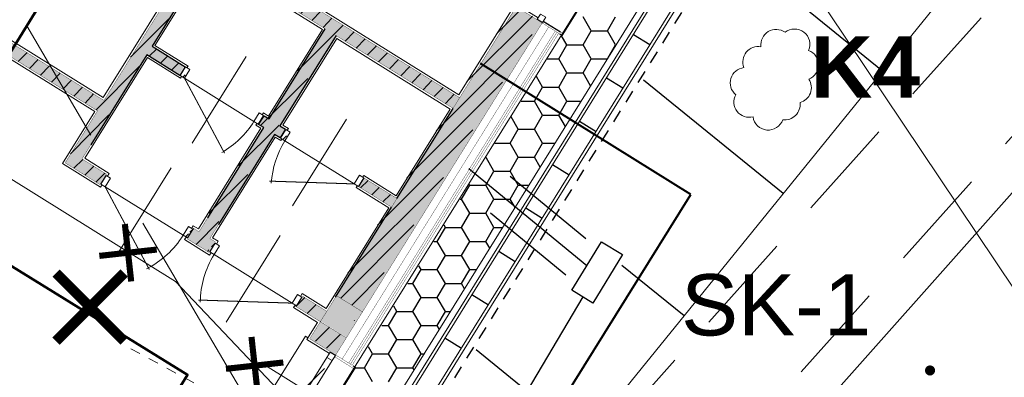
# Model space of a CAD drawing. Extents: x 4615668 to 9294084, y 5325188 to 10688993.
# Tile 628 of 656: x 4651598.04 to 4651607.68, y 5338721.32 to 5338724.82. Entities that reach past the tile are written whole.
import ezdxf

# ---------------------------------------------------------------- set-up
doc = ezdxf.new("R2010")
doc.units = 0
doc.header["$MEASUREMENT"] = 0
for name, pattern in [('DASHED', [19.049999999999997, 12.7, -6.35]), ('KTCR', [1.5, 1, -0.5]), ('l217_500', [2, 1.5, -0.5]), ('l423_500', [2, 1.5, -0.5]), ('l812_500', [3, 2, -1]), ('UZYTEK', [1.5, 1, -0.5])]:
    doc.linetypes.add(name, pattern=pattern)
for name, color, linetype, lineweight in [('!0014_GM_DR_ODWOD', 152, 'Continuous', 35), ('!0017A_GR_DR_WYMPROJ', 1, 'Continuous', 30), ('budynek', 7, 'Continuous', 53), ('chodnik', 7, 'l423_500', 13), ('eNN', 7, 'Continuous', 13), ('gr_klasy', 7, 'l217_500', 13), ('pkt_wys', 7, 'Continuous', 13), ('PROJEKTOWANA_WODA', 150, 'Continuous', 40), ('w', 7, 'Continuous', 13), ('warst_ciagla', 7, 'Continuous', 0), ('warst_przeryw', 7, 'l812_500', 0), ('Wymiar', 7, 'Continuous', 9), ('zielen', 7, 'Continuous', 13)]:
    doc.layers.add(name, color=color, linetype=linetype, lineweight=lineweight)
for name, color, linetype in [('1', 7, 'Continuous'), ('proj_tt_ww', 5, 'Continuous'), ('sciany', 1, 'Continuous'), ('STOLARKA', 4, 'Continuous')]:
    doc.layers.add(name, color=color, linetype=linetype)
doc.styles.get("Standard").update_dxf_attribs({"font": 'txt.shx'})
doc.styles.add('tomek14', font='ISOCP.shx', dxfattribs={"height": 14})
pattern_1 = [(45, (-16734.60844200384, 1868.813515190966), (-0.0883883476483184, 0.0883883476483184), [])]

# ---------------------------------------------------------------- blocks, each defined once
blk = doc.blocks.new('G$C30F5686F')
at = {"layer": '!0014_GM_DR_ODWOD', "linetype": 'DASHED', "lineweight": 25, "ltscale": 0.2}
for p, q in [((25.48265188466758, 11.89070263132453), (25.64405670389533, 11.79046050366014)), ((25.21885681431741, 11.46595310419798), (25.38026163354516, 11.36571097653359)), ((24.95506174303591, 11.04120357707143), (25.11646656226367, 10.94096144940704)), ((24.69126667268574, 10.61645404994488), (24.8526714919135, 10.51621192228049)), ((24.42747160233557, 10.19170452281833), (24.58887642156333, 10.09146239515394)), ((24.1636765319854, 9.766954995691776), (24.32508135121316, 9.666712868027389)), ((23.89988146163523, 9.342205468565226), (24.06128628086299, 9.241963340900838)), ((23.63608639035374, 8.917455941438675), (23.79749120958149, 8.817213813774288))]:
    blk.add_line(p, q, dxfattribs=at)
at = {"layer": '1', "linetype": 'Continuous', "lineweight": 15}
for p, q in [((29.96716808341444, 19.11144459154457), (18.2481747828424, 0.2421122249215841)), ((30.24456951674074, 19.19797436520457), (18.40957960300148, 0.1418700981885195)), ((30.27004292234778, 19.18212803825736), (18.43506457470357, 0.1260423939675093)), ((29.84326473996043, 19.08252863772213), (18.18379987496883, 0.3090459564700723)), ((29.92586696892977, 19.10180594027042), (18.23473895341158, 0.2773408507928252)), ((33.84562891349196, 18.83198724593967), (18.59597427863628, 0.02698324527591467))]:
    blk.add_line(p, q, dxfattribs=at)
at = {"layer": '1', "linetype": 'Continuous', "lineweight": 18}
blk.add_line((29.15477066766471, 18.92181446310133), (19.8894032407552, 4.029534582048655), dxfattribs=at)
at = {"layer": '1', "color": 254, "linetype": 'Continuous', "lineweight": 30, "ltscale": 0.01, "transparency": 33554528}
for p, q in [((25.06893158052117, 11.92519873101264), (24.98955658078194, 12.06268026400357)), ((25.22768157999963, 11.92519921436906), (25.30705657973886, 12.06268074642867)), ((24.83080658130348, 11.78771719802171), (24.77942258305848, 11.87671689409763)), ((24.98955658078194, 11.7877176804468), (25.06893158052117, 11.92519921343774)), ((25.068931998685, 11.92519897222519), (25.22768199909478, 11.92519897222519)), ((25.30705657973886, 11.78771719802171), (25.22768157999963, 11.92519873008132)), ((24.75143158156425, 11.65023614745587), (24.83080658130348, 11.7877176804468)), ((24.83080699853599, 11.78771744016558), (24.98955699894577, 11.78771744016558)), ((25.06893158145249, 11.65023566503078), (24.98955658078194, 11.78771719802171)), ((25.23189082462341, 11.65752677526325), (25.30705657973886, 11.78771768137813)), ((25.30705699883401, 11.78771744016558), (25.31274707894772, 11.78771744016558)), ((24.63876373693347, 11.65023590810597), (24.75143199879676, 11.65023590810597)), ((24.8308065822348, 11.51275413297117), (24.75143158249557, 11.6502356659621)), ((24.98955657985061, 11.51275461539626), (25.06893158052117, 11.65023614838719)), ((25.068931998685, 11.65023590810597), (25.22736275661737, 11.65023590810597)), ((24.75143158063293, 11.37527308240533), (24.83080658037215, 11.51275461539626)), ((24.83080699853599, 11.51275437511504), (24.98955699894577, 11.51275437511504)), ((25.06298776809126, 11.385567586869), (24.98955658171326, 11.51275413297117)), ((24.59268158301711, 11.37527260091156), (24.53261195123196, 11.47931625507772)), ((24.51330658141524, 11.2377915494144), (24.59268158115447, 11.37527308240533)), ((24.5926819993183, 11.37527284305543), (24.75143199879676, 11.37527284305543)), ((24.8308065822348, 11.23779106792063), (24.75143158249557, 11.37527260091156)), ((24.38260986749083, 11.23779131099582), (24.51330699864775, 11.23779131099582)), ((24.59268158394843, 11.10030953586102), (24.51330658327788, 11.23779106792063)), ((24.7514315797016, 11.10031001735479), (24.83080658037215, 11.2377915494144)), ((24.83080699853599, 11.23779131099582), (24.9712097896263, 11.23779131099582)), ((24.51330658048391, 10.96282848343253), (24.59268158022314, 11.10031001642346)), ((24.5926819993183, 11.10030977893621), (24.75143199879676, 11.10030977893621)), ((24.8161775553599, 10.98816622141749), (24.75143158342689, 11.10030953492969)), ((24.35455658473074, 10.96282800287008), (24.28580131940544, 11.08191561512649)), ((24.27518158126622, 10.8253469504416), (24.35455658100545, 10.96282848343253)), ((24.35455699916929, 10.9628282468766), (24.51330699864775, 10.9628282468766)), ((24.59268158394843, 10.82534646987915), (24.5133065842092, 10.96282800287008)), ((24.12645599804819, 10.82534671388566), (24.27518199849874, 10.82534671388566)), ((24.35455658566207, 10.68786493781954), (24.27518158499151, 10.82534647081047)), ((24.51330658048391, 10.68786541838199), (24.59268158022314, 10.82534695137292)), ((24.5926819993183, 10.82534671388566), (24.71505682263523, 10.82534671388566)), ((24.11643158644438, 10.55038340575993), (24.03899068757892, 10.68451497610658)), ((24.2751815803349, 10.55038388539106), (24.35455658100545, 10.68786541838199)), ((24.35455699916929, 10.68786518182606), (24.51330699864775, 10.68786518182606)), ((24.56936734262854, 10.59076485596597), (24.51330658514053, 10.68786493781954)), ((24.03705658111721, 10.41290235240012), (24.11643158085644, 10.55038388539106)), ((24.11643199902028, 10.55038364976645), (24.27518199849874, 10.55038364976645)), ((24.35455658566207, 10.412901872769), (24.27518158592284, 10.55038340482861)), ((23.79893158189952, 10.27542081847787), (23.87830658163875, 10.4129023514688)), ((23.87830658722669, 10.41290187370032), (23.87445026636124, 10.41958121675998)), ((23.87830699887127, 10.41290211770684), (24.03705699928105, 10.41290211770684)), ((24.11643158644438, 10.27542033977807), (24.03705658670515, 10.412901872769)), ((24.2751815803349, 10.27542081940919), (24.35455658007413, 10.41290235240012)), ((24.35455699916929, 10.41290211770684), (24.45890385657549, 10.41290211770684)), ((23.784917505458, 10.27542058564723), (23.79893199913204, 10.27542058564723)), ((23.87830658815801, 10.13793880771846), (23.79893158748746, 10.27542034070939)), ((24.03705658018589, 10.13793928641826), (24.11643158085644, 10.27542081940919)), ((24.11643199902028, 10.27542058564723), (24.27518199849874, 10.27542058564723)), ((24.32255712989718, 10.19336349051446), (24.27518158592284, 10.27542033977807)), ((23.7989315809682, 10.00045775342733), (23.87830658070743, 10.13793928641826)), ((23.87830699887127, 10.13793905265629), (24.03705699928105, 10.13793905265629)), ((24.1164315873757, 10.00045727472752), (24.03705658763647, 10.13793880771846)), ((23.56080658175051, 9.862976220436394), (23.64018158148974, 10.00045775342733)), ((23.64018158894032, 10.00045727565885), (23.62763963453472, 10.02218057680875)), ((23.64018199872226, 10.00045752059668), (23.79893199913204, 10.00045752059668)), ((23.87830658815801, 9.862975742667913), (23.79893158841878, 10.00045727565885)), ((24.03705658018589, 9.862976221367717), (24.11643157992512, 10.00045775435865)), ((24.11643199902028, 10.00045752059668), (24.20275088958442, 10.00045752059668)), ((23.52876363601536, 9.862975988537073), (23.56080699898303, 9.862975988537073)), ((23.64018158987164, 9.725494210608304), (23.56080658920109, 9.862975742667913)), ((23.7989315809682, 9.725494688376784), (23.87830658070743, 9.862976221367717)), ((23.87830699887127, 9.862975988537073), (24.03705699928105, 9.862975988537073)), ((24.07574691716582, 9.795962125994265), (24.03705658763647, 9.86297574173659)), ((23.56080658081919, 9.588013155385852), (23.64018158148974, 9.725494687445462)), ((23.64018199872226, 9.725494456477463), (23.79893199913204, 9.725494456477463)), ((23.87830658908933, 9.588012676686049), (23.7989315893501, 9.725494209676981)), ((23.3226815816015, 9.450531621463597), (23.40205658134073, 9.58801315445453)), ((23.40205659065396, 9.588012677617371), (23.3808290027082, 9.624779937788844)), ((23.40205699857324, 9.588012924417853), (23.56080699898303, 9.588012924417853)), ((23.64018158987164, 9.450531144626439), (23.56080659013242, 9.588012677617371)), ((23.79893158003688, 9.45053162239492), (23.87830657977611, 9.588013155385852)), ((23.87830699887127, 9.588012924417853), (23.94659792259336, 9.588012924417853)), ((23.27260976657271, 9.450531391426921), (23.32268199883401, 9.450531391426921)), ((23.40205659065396, 9.313049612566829), (23.32268159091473, 9.450531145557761)), ((23.56080658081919, 9.313050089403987), (23.64018158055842, 9.45053162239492)), ((23.64018199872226, 9.450531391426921), (23.79893199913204, 9.450531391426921)), ((23.82893670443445, 9.39856076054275), (23.7989315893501, 9.450531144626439)), ((23.32268158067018, 9.175568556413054), (23.40205658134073, 9.313050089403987)), ((23.40205699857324, 9.313049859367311), (23.56080699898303, 9.313049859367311)), ((23.64018159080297, 9.175568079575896), (23.56080659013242, 9.313049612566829)), ((23.08455658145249, 9.038087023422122), (23.16393158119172, 9.175568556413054)), ((23.16393159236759, 9.175568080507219), (23.13401837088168, 9.227379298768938)), ((23.16393199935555, 9.175568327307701), (23.32268199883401, 9.175568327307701)), ((23.40205659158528, 9.038086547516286), (23.32268159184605, 9.175568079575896)), ((23.56080657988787, 9.038087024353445), (23.6401815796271, 9.175568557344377)), ((23.64018199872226, 9.175568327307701), (23.69044495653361, 9.175568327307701)), ((23.01645589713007, 9.038086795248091), (23.084556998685, 9.038086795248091)), ((23.16393159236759, 8.900605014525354), (23.08455659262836, 9.038086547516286)), ((23.32268158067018, 8.900605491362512), (23.40205658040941, 9.038087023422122)), ((23.40205699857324, 9.038086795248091), (23.56080699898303, 9.038086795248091)), ((23.58212649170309, 9.001159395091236), (23.56080659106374, 9.038086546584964)), ((23.08455658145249, 8.763123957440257), (23.16393158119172, 8.90060549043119)), ((23.16393199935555, 8.900605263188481), (23.32268199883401, 8.900605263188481)), ((23.40205659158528, 8.763123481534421), (23.32268159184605, 8.900605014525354)), ((22.9258065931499, 8.763123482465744), (22.88720773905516, 8.829978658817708)), ((22.84643158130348, 8.625642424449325), (22.92580658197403, 8.763123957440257)), ((22.92580699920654, 8.763123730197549), (23.084556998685, 8.763123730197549)), ((23.16393159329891, 8.625641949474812), (23.08455659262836, 8.763123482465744)), ((23.32268157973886, 8.625642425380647), (23.40205658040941, 8.76312395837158)), ((23.40205699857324, 8.763123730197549), (23.43429198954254, 8.763123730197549)), ((22.76030202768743, 8.625642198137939), (22.84643199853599, 8.625642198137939)), ((22.92580659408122, 8.488160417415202), (22.84643159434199, 8.625641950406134)), ((23.08455658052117, 8.488160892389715), (23.1639315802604, 8.625642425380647)), ((23.16393199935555, 8.625642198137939), (23.32268199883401, 8.625642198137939)), ((23.33531627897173, 8.603758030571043), (23.32268159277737, 8.625641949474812))]:
    blk.add_line(p, q, dxfattribs=at)
at = {"layer": '1', "linetype": 'DASHED', "lineweight": 25}
for p, q in [((27.92321429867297, 11.52880345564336), (27.16218415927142, 12.1459501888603)), ((26.9517839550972, 10.33089098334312), (25.58099289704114, 11.44251479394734)), ((25.98035361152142, 9.13297851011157), (25.37059269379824, 9.627455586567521)), ((25.00892326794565, 7.935066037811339), (23.94067065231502, 8.801350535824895))]:
    blk.add_line(p, q, dxfattribs=at)
blk = doc.blocks.new('G$CA76AC6B6')
at = {"layer": 'PROJEKTOWANA_WODA'}
for p, q in [((21.50056451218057, 11.64751550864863), (19.4415554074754, 12.928560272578)), ((16.40325174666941, 3.454660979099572), (21.50056451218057, 11.64751550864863))]:
    blk.add_line(p, q, dxfattribs=at)
at = {"layer": 'sciany', "color": 11, "lineweight": 0, "ltscale": 40, "const_width": 0.06000000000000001}
for points in [[(15.95607949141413, 11.35676717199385), (16.01811277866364, 10.79436333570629)], [(15.7058942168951, 11.04454861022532), (16.26829805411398, 11.10658189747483)], [(17.19677214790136, 10.25060745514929), (17.25880543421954, 9.688203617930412)], [(16.94658687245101, 9.938388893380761), (17.50899070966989, 10.00042218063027)]]:
    blk.add_lwpolyline(points, dxfattribs=at)
at = {"layer": 'Wymiar', "color": 242, "linetype": 'DASHED', "lineweight": 30, "ltscale": 0.01}
blk.add_lwpolyline([(25.00787549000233, 19.21034434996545), (16.43404611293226, 5.429722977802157)], dxfattribs=at)
blk = doc.blocks.new('G$CE3CC9D66')
at = {"layer": 'Wymiar', "lineweight": 0, "ltscale": 40}
blk.add_blockref('G$CA76AC6B6', (0, 0), dxfattribs=at)
blk = doc.blocks.new('G$CF45FC2ED')
at = {"layer": 'STOLARKA', "color": 252, "linetype": 'Continuous', "lineweight": 0}
for p, q in [((45, 100.0000000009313), (45, 0)), ((85, 49.99999999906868), (5, 49.99999999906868))]:
    blk.add_line(p, q, dxfattribs=at)
at = {"layer": 'STOLARKA', "color": 252, "linetype": 'Continuous', "lineweight": 0, "const_width": 0.9999999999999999}
blk.add_lwpolyline([(5, 50), (77.05658363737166, 91.6018879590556)], dxfattribs=at)
at = {"layer": 'STOLARKA', "color": 252, "linetype": 'Continuous', "lineweight": 0}
for points in [[(5, 40), (5, 50), (0, 50), (0, 40)], [(85, 40), (85, 50), (90, 50), (90, 40)]]:
    blk.add_lwpolyline(points, close=True, dxfattribs=at)
blk.add_arc((-5, 49.99999999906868), 90, 0, 28.08978682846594, dxfattribs=at)
blk = doc.blocks.new('G$C8361AC1F')
at = {"layer": 'STOLARKA', "color": 252, "linetype": 'Continuous', "lineweight": 0}
for p, q in [((50, 100.0000000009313), (50, 0)), ((5, 50), (95, 49.99999999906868))]:
    blk.add_line(p, q, dxfattribs=at)
at = {"layer": 'STOLARKA', "color": 252, "linetype": 'Continuous', "lineweight": 0, "const_width": 0.9999999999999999}
blk.add_lwpolyline([(95, 50), (15.32566285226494, 95.99999999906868)], dxfattribs=at)
at = {"layer": 'STOLARKA', "color": 252, "linetype": 'Continuous', "lineweight": 0}
for points in [[(5, 40), (5, 50), (0, 50), (0, 40)], [(95, 40), (95, 50), (100, 50), (100, 40)]]:
    blk.add_lwpolyline(points, close=True, dxfattribs=at)
blk.add_arc((95, 49.99999999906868), 90, 148.7266556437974, 180, dxfattribs=at)
blk = doc.blocks.new('G$CB8F5CD2F')
at = {"layer": 'sciany', "ltscale": 40}
h = blk.add_hatch(color=0, dxfattribs=at)
h.dxf.hatch_style = 1
h.paths.add_polyline_path([(1481.682154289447, 584.0912878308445), (1481.682154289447, 564.3412878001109), (1451.682154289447, 564.249999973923), (1451.682154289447, 584.0000000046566)])
h.paths.add_polyline_path([(1451.682154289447, 614.0000000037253), (1451.682154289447, 716.1306915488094), (1414.079520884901, 716.1306915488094), (1414.079520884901, 726.1306915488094), (1451.682154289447, 726.1306915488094), (1451.682154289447, 830.1306915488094), (1316.682154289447, 830.1306915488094), (1316.682154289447, 726.2637978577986), (1323.079520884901, 726.130691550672), (1323.079520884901, 716.130691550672), (1316.807222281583, 716.130691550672), (1316.682154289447, 596.0000000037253), (1323.079520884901, 596.0000000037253), (1323.079520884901, 584.0000000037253), (1298.284787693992, 584.0220370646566), (1298.284787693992, 596.0000000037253), (1304.182154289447, 596.0000000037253), (1304.182154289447, 716.1306915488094), (1298.284787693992, 716.3450071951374), (1298.284787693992, 726.130691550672), (1304.182154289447, 726.130691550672), (1304.182154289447, 830.1306915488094), (1169.182154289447, 830.1306915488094), (1169.182154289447, 726.1306915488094), (1206.284787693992, 726.1306915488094), (1206.284787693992, 716.1306915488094), (1169.182154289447, 716.1306915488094), (1169.182154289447, 596.0000000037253), (1197.284787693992, 596.0000000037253), (1197.284787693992, 584.0000000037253), (1157.182154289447, 584.0000000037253), (1157.192699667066, 644.1244061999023), (900.6874269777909, 644.1244061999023), (900.6768816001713, 614.0000000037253), (881.6821542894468, 614.0000000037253), (881.6821542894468, 666.0000000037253), (900.6821542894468, 666.0000000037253), (900.6821542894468, 655.6287013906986), (1157.182154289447, 655.8207276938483), (1157.182154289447, 830.3914445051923), (900.6821542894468, 830.3914445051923), (900.6821542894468, 757.0000000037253), (881.6821542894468, 757.0000000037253), (881.6821542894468, 1072.951534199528), (900.6821542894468, 1073.000000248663), (900.6821542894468, 1063.000000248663), (958.1052840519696, 1063.000000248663), (958.1052840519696, 1051.000000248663), (900.6821542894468, 1051.000000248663), (900.6821542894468, 842.3914445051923), (1451.682154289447, 842.3914445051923), (1451.754798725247, 947.3524121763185), (1481.682154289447, 947.353846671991), (1481.682154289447, 614.2086764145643)])
h = blk.add_hatch(color=0, dxfattribs=at)
h.dxf.hatch_style = 1
h.paths.add_polyline_path([(1451.682154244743, 584.552912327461), (1481.682154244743, 584.552912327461), (1481.682154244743, 614.552912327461), (1451.682154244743, 614.552912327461)])
h = blk.add_hatch(color=0, dxfattribs=at)
h.dxf.hatch_style = 1
h.paths.add_polyline_path([(1424.079520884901, 596.0000000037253), (1424.079520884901, 584.0000000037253), (1451.682154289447, 584.0000000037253), (1451.682154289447, 596.0000000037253), (1424.079520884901, 596.0000000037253)], is_closed=False)
at = {"layer": 'sciany', "color": 0, "ltscale": 40}
for p, q in [((1481.682154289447, 949.353846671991), (1501.682154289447, 949.353846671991)), ((1169.182154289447, 830.1306915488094), (1169.182154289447, 726.1306915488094)), ((1304.182154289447, 726.130691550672), (1304.182154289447, 830.1306915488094)), ((1316.682154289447, 830.1306915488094), (1316.682154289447, 726.1306915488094)), ((1451.682154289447, 726.1306915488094), (1451.682154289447, 830.1306915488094)), ((1169.182154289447, 726.130691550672), (1207.284787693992, 726.1306915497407)), ((1207.284787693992, 726.1306915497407), (1207.284787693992, 716.130691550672)), ((1298.284787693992, 716.130691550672), (1298.284787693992, 726.130691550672)), ((1298.284787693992, 726.130691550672), (1304.182154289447, 726.130691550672)), ((1316.682154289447, 726.130691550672), (1323.079520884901, 726.1306915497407)), ((1323.079520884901, 726.1306915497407), (1323.079520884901, 716.130691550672)), ((1207.284787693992, 716.130691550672), (1169.182154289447, 716.130691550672)), ((1169.182154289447, 716.130691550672), (1169.182154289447, 612.130691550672)), ((1304.182154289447, 716.130691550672), (1298.284787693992, 716.130691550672)), ((1304.182154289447, 612.130691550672), (1304.182154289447, 716.130691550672)), ((1323.079520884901, 716.130691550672), (1316.682154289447, 716.130691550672)), ((1316.682154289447, 716.130691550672), (1316.682154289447, 612.130691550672)), ((1451.682154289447, 612.130691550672), (1451.682154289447, 716.130691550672)), ((1316.779042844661, 689.0636924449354), (1316.682154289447, 689.0636924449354)), ((1157.190058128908, 629.0636924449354), (1157.182154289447, 629.0636924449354)), ((1316.716576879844, 629.0636924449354), (1316.682154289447, 629.0636924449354))]:
    blk.add_line(p, q, dxfattribs=at)
at = {"layer": 'sciany', "color": 0, "lineweight": 0, "ltscale": 40}
blk.add_line((1525.682154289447, 519.2500002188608), (1425.682154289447, 519.2500002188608), dxfattribs=at)
at = {"layer": 'sciany', "color": 0, "ltscale": 40, "const_width": 0.3}
for points in [[(900.6821542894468, 655.6287013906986), (1157.182154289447, 656.0000000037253), (1157.182154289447, 830.3914445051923), (900.6821542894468, 830.3914445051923), (900.6821542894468, 757.0000000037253), (881.6821542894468, 757.0000000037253), (881.6821542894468, 1073.000000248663), (900.6821542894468, 1073.000000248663), (900.6821542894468, 1063.000000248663), (960.6821542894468, 1063.000000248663), (960.6821542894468, 1051.000000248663), (900.6821542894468, 1051.000000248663), (900.6821542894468, 756.9314009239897)], [(1481.682154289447, 947.353846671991), (1451.754799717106, 947.353846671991), (1451.682154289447, 842.3914445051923), (900.6821542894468, 842.3914445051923), (900.6821542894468, 1051.000000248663)], [(1451.682154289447, 947.353846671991), (1451.682154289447, 614.0000000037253), (1481.682154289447, 614.0000000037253), (1481.682154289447, 947.353846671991)], [(1481.682154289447, 562.2499999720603), (1503.682154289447, 562.2499999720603), (1503.682154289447, 949.3196321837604), (1481.682154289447, 949.3196321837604)], [(1481.756856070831, 564.2499999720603), (1498.682154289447, 564.2499999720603), (1498.682154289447, 947.3196321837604), (1481.682154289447, 947.31963267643)], [(1481.682154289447, 564.2499999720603), (1500.682154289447, 564.2499999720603), (1500.682154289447, 947.3196321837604), (1481.682154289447, 947.3196321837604)], [(1481.682154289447, 564.2499999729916), (1496.682141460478, 564.2499999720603), (1496.682141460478, 947.3196321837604), (1481.682154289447, 947.3196321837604)], [(1489.182147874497, 947.3196321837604), (1489.182147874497, 564.2499999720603)], [(900.6821542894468, 644.0000000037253), (1157.182154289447, 644.0000000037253), (1157.182154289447, 584.0000000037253), (1197.284787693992, 584.0000000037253), (1197.284787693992, 596.0000000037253), (1169.182154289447, 596.0000000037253), (1169.182154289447, 716.1306915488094), (1207.284787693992, 716.1306915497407), (1207.284787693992, 726.1306915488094), (1169.182154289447, 726.1306915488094), (1169.182154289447, 830.1306915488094), (1304.182154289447, 830.1306915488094), (1304.182154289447, 726.1306915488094), (1298.284787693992, 726.1306915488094), (1298.284787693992, 716.1306915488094), (1304.182154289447, 716.1306915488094), (1304.182154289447, 596.0000000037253), (1298.284787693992, 596.0000000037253), (1298.284787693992, 584.0000000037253), (1323.079520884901, 584.0000000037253), (1323.079520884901, 596.0000000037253), (1316.682154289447, 596.0000000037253), (1316.682154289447, 716.1306915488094), (1323.079520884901, 716.1306915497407), (1323.079520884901, 726.1306915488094), (1316.682154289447, 726.1306915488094), (1316.682154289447, 830.1306915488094), (1451.682154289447, 830.1306915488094)], [(1451.682154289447, 726.1306915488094), (1414.079520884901, 726.1306915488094), (1414.079520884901, 716.130691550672), (1451.682154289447, 716.130691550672)], [(1451.682154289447, 596.0000000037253), (1424.079520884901, 596.0000000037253), (1424.079520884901, 584.8293712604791)], [(1451.682154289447, 584.0000000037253), (1424.079520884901, 584.0000000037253), (1424.079520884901, 596.0000000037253), (1451.682154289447, 596.0000000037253)]]:
    blk.add_lwpolyline(points, dxfattribs=at)
at = {"layer": 'sciany', "color": 0, "lineweight": 0, "ltscale": 40}
for points in [[(962.1052840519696, 1052.22507028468), (962.1052840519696, 1049.000000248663), (902.6821542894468, 1049.000000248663), (902.6821542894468, 844.3914445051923), (1449.682154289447, 844.3914445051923), (1449.682154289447, 949.353846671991), (1475.682154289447, 949.353846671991)], [(1501.682154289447, 947.31900860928), (1504.682154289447, 947.31900860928), (1504.682154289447, 1037.31900860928), (1501.682154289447, 1037.31900860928)], [(896.1821542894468, 668.0000000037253), (902.1052840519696, 668.0000000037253), (902.1052840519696, 658.0000000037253), (1155.182154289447, 658.0000000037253), (1155.182154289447, 828.3914445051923), (902.6821542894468, 828.3914445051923), (902.6821542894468, 755.0000000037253), (896.1821542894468, 755.0000000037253)], [(1296.284787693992, 726.1306915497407), (1296.284787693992, 728.1306915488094), (1302.182154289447, 728.1306915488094), (1302.182154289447, 828.1306915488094), (1171.182154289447, 828.1306915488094), (1171.182154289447, 728.1306915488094), (1209.284787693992, 728.1306915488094), (1209.284787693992, 726.1306915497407)], [(1412.079520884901, 726.1306915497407), (1412.079520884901, 728.1306915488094), (1449.682154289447, 728.1306915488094), (1449.682154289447, 828.1306915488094), (1318.682154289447, 828.1306915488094), (1318.682154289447, 728.1306915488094), (1325.079520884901, 728.1306915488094), (1325.079520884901, 726.1306915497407)], [(1209.284787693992, 716.1306915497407), (1209.284787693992, 714.1306915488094), (1171.182154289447, 714.1306915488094), (1171.182154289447, 598.0000000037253), (1199.284787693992, 598.0000000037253), (1199.284787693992, 594.8293712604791)], [(1296.284787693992, 594.8293712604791), (1296.284787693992, 598.0000000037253), (1302.182154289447, 598.0000000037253), (1302.182154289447, 714.1306915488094), (1296.284787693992, 714.1306915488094), (1296.284787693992, 716.1306915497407)], [(1325.079520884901, 716.1306915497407), (1325.079520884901, 714.1306915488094), (1318.682154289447, 714.1306915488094), (1318.682154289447, 598.0000000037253), (1325.079520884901, 598.0000000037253), (1325.079520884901, 594.8293712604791)], [(1422.079520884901, 594.8293712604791), (1422.079520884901, 598.0000000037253), (1449.682154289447, 598.0000000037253), (1449.682154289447, 714.130691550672), (1412.079520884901, 714.130691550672), (1412.079520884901, 716.1306915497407)], [(1199.284787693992, 584.8293712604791), (1199.284787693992, 582.0000000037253), (1155.182154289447, 582.0000000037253), (1155.182154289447, 642.0000000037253), (902.1052840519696, 642.0000000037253), (902.1052840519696, 616.0000000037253), (913.6052840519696, 616.0000000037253), (913.6052840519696, 582.0000000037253), (902.1052840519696, 582.0000000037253), (902.1052840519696, 572.0000000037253), (893.0154876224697, 572.0000000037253)], [(1325.079520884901, 584.8293712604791), (1325.079520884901, 582.0000000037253), (1296.284787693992, 582.0000000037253), (1296.284787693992, 584.8293712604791)], [(1475.682154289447, 562.2499999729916), (1449.682154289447, 562.2499999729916), (1449.682154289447, 582.0000000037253), (1422.079520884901, 582.0000000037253), (1422.079520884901, 584.8293712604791)], [(1449.682154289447, 474.2500002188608), (1446.682154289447, 474.2500002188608), (1446.682154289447, 564.2500002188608), (1449.682154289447, 564.2500002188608)], [(1501.682154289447, 474.2500002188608), (1504.682154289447, 474.2500002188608), (1504.682154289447, 564.2500002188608), (1501.682154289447, 564.2500002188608)]]:
    blk.add_lwpolyline(points, dxfattribs=at)
for points in [[(1481.682154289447, 947.81900860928), (1481.682154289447, 953.81900860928), (1475.682154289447, 953.81900860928), (1475.682154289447, 947.81900860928)], [(1481.682154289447, 563.7500002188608), (1481.682154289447, 557.7500002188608), (1475.682154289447, 557.7500002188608), (1475.682154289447, 563.7500002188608)], [(1481.682154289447, 557.7500002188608), (1481.682154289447, 480.7500002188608), (1475.682154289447, 480.7500002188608), (1475.682154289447, 557.7500002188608)]]:
    blk.add_lwpolyline(points, close=True, dxfattribs=at)
at = {"layer": 'sciany', "color": 0, "ltscale": 40, "const_width": 0.3}
for points in [[(1451.682154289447, 584.0000000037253), (1481.682154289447, 584.0000000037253), (1481.682154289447, 614.0000000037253), (1451.682154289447, 614.0000000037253)], [(1451.682154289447, 564.2499999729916), (1481.682154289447, 564.2499999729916), (1481.682154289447, 584.0000000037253), (1451.682154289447, 584.0000000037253)]]:
    blk.add_lwpolyline(points, close=True, dxfattribs=at)
at = {"layer": 'sciany', "color": 0, "ltscale": 40, "xscale": -1}
for name, p, rotation in [('G$CF45FC2ED', (1207.784787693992, 766.1306915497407), 179.9999999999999), ('G$C8361AC1F', (1323.579520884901, 634.8293712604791), 180.0000000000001)]:
    blk.add_blockref(name, p, dxfattribs=dict(at, rotation=rotation))
at = {"layer": 'sciany', "color": 0, "ltscale": 40}
for name, p, rotation in [('G$CF45FC2ED', (1413.579520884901, 766.1306915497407), 180), ('G$C8361AC1F', (1297.784787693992, 634.8293712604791), 179.9999999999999)]:
    blk.add_blockref(name, p, dxfattribs=dict(at, rotation=rotation))
blk = doc.blocks.new('801_5')
at = {"layer": 'pkt_wys', "linetype": 'Continuous', "lineweight": 13}
h = blk.add_hatch(color=7, dxfattribs=at)
edge = h.paths.add_edge_path()
edge.add_arc((-4.656613e-10, -2.328306e-10), 0.05, 0, 360)
blk = doc.blocks.new('G$C3390F2A0')
at = {"layer": 'budynek', "color": 7, "linetype": 'Continuous', "lineweight": 53, "flags": 128}
for points in [[(107.2088223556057, 133.1780143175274), (112.0360984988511, 130.1964614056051), (115.4588223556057, 135.7380143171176), (110.6315462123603, 138.71956722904)], [(112.0688223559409, 124.2780143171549), (101.7832368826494, 130.6308759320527), (104.4188223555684, 134.8980143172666), (114.7044078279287, 128.5451527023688)]]:
    blk.add_lwpolyline(points, close=True, dxfattribs=at)
at = {"layer": 'chodnik', "color": 7, "linetype": 'KTCR', "lineweight": 13, "flags": 128}
for points in [[(117.8116823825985, 126.8254698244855), (132.0124656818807, 142.7007838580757), (142.4553608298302, 149.3912033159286)], [(118.7172431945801, 126.3375091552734), (132.6673492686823, 141.9315352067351), (143.3419606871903, 148.7735641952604)]]:
    blk.add_lwpolyline(points, dxfattribs=at)
at = {"layer": 'eNN', "color": 1, "linetype": 'Continuous', "lineweight": 13, "flags": 128}
blk.add_lwpolyline([(112.249183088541, 123.7730816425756), (115.353915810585, 123.136645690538), (120.9000960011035, 128.2090164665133), (124.3546391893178, 132.0929851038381), (127.9437667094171, 137.2101090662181), (133.2177323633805, 141.5981668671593), (134.4009933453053, 141.3715251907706), (135.6878053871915, 142.4070032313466)], dxfattribs=at)
at = {"layer": 'gr_klasy', "color": 96, "linetype": 'UZYTEK', "lineweight": 13, "ltscale": 0.1}
blk.add_line((114.1474127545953, 128.8002642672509), (125.1182090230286, 122.8868556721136), dxfattribs=at)
at = {"layer": 'w', "color": 160, "linetype": 'Continuous', "lineweight": 13, "flags": 128}
blk.add_lwpolyline([(125.6542484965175, 104.5398218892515), (115.717721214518, 111.9830560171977), (117.0745047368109, 120.8826195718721), (116.2406627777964, 127.7126667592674), (114.5846570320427, 129.4587666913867), (112.4150489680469, 130.8100002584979)], dxfattribs=at)
at = {"layer": 'warst_ciagla', "color": 21, "linetype": 'Continuous', "lineweight": 0, "flags": 128}
blk.add_lwpolyline([(124.4462416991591, 126.9368357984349), (120.4355936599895, 132.9161888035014), (119.0713166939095, 134.9839213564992), (117.9156629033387, 136.7823461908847), (116.3964983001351, 139.1941374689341), (115.6320998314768, 140.3969764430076), (114.4799632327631, 142.2051329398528), (112.9447416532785, 144.6167924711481), (112.169742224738, 145.817719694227), (110.9882568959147, 147.6064340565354), (110.3858015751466, 148.4929586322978), (109.1106704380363, 150.3484959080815)], dxfattribs=at)
at = {"layer": 'warst_przeryw', "color": 21, "linetype": 'l812_500', "lineweight": 0, "flags": 128}
blk.add_lwpolyline([(121.9114555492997, 118.3151710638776), (119.2020406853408, 122.1590629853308), (119.1012079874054, 122.3036567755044), (119.0347668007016, 122.4005689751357), (118.9036326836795, 122.5955497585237), (118.8388841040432, 122.6935815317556), (118.7108847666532, 122.8906357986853), (118.5846970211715, 123.0888883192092), (118.5014683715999, 123.2216496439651), (118.3368658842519, 123.4883991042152), (118.2147772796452, 123.6893628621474), (117.9731409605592, 124.092970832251), (117.4937989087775, 124.9027854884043), (117.2525314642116, 125.3066361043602), (117.0898860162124, 125.5746785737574), (117.0078252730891, 125.7082115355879), (116.8836261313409, 125.907777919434), (116.7578994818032, 126.1063337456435), (116.6943937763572, 126.2051866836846), (116.6431832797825, 126.2838907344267), (116.5392534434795, 126.4403478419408), (116.4336532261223, 126.5957521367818), (116.2190804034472, 126.9044351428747), (115.9308038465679, 127.3146386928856), (115.7879165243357, 127.5205288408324), (115.6471579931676, 127.7277606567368), (115.5778804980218, 127.8320709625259), (115.4869258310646, 127.9720433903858), (115.4421359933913, 128.0424629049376), (115.3759117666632, 128.1486975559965), (115.2789768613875, 128.3095630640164), (113.1271922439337, 131.9629941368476)], dxfattribs=at)
at = {"layer": 'pkt_wys', "color": 7, "linetype": 'Continuous', "lineweight": 13}
blk.add_blockref('801_5', (121.9788223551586, 128.5880143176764), dxfattribs=at)
blk = doc.blocks.new('G$C8E15AEAE')
at = {"layer": 'sciany', "lineweight": 0, "ltscale": 40, "const_width": 0.1}
for points in [[(0.0353553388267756, 0.0353553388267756), (0.7021742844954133, 0.7021742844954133)], [(0.0353553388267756, 0.7021742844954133), (0.7021742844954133, 0.0353553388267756)]]:
    blk.add_lwpolyline(points, dxfattribs=at)
blk = doc.blocks.new('G$C01146726')
at = {"layer": 'zielen', "color": 3}
for centre, start, end in [((0.283357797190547, 0.5863543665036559), 40.87440861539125, 174.7218946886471), ((0.5231846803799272, 0.6020670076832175), 24.72681930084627, 146.6225258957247), ((0.7604571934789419, 0.5526754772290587), 359.5405693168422, 131.7552306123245), ((0.1507198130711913, 0.4505120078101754), 96.64571744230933, 228.8454176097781), ((0.8659431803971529, 0.4076934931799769), 281.755593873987, 72.53720133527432), ((0.1540310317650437, 0.2265286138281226), 132.8485030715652, 285.7030940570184), ((0.7505235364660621, 0.2232108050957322), 236.0983219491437, 14.18096355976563), ((0.5264959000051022, 0.1540376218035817), 229.9388591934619, 338.2199945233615), ((0.328674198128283, 0.1507198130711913), 207.3676731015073, 311.9828569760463)]:
    blk.add_arc(centre, 0.1507198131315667, start, end, dxfattribs=at)
blk = doc.blocks.new('G$C13A48E77')
at = {"layer": 'proj_tt_ww', "color": 40, "lineweight": 30, "ltscale": 40}
for p, q in [((9.26049404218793, 26.7296687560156), (8.104130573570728, 27.68180202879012)), ((9.251712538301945, 26.99597183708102), (8.510835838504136, 27.60599919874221)), ((9.056417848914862, 26.63862968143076), (8.317892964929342, 27.24672059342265)), ((9.22112318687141, 26.42757675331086), (1.820439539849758, 13.92037379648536))]:
    blk.add_line(p, q, dxfattribs=at)
blk.add_lwpolyline([(9.115079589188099, 26.49263076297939), (9.40590849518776, 26.96670674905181), (9.610430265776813, 26.8412398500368), (9.319601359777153, 26.3671638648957)], close=True, dxfattribs=at)
at = {"layer": 'proj_tt_ww', "color": 40, "linetype": 'ByBlock', "insert": (10.18477803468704, 26.64911128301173), "char_height": 0.6, "width": 2.561850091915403, "attachment_point": 1}
blk.add_mtext('{\\fArial|b0|i0|c238|p34;SK-1}', dxfattribs=at)

msp = doc.modelspace()

# ---------------------------------------------------------------- hatches: boundary and pattern name
at = {"lineweight": 0, "ltscale": 40, "transparency": 33554687}
h = msp.add_hatch(dxfattribs=at)
h.set_pattern_fill('ANSI31', color=256)
h.set_pattern_definition(pattern_1)
h.paths.add_polyline_path([(4651600.961831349, 5338721.874284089), (4651600.735954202, 5338722.014817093), (4651600.799346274, 5338722.11670647), (4651601.02522342, 5338721.976173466), (4651601.659834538, 5338722.996176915), (4651601.349049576, 5338723.189536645), (4651601.401876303, 5338723.274444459), (4651601.712661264, 5338723.081084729), (4651602.262059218, 5338723.964126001), (4651601.124294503, 5338724.672004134), (4651600.574896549, 5338723.788962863), (4651600.62921519, 5338723.75516767), (4651600.576388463, 5338723.670259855), (4651600.522069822, 5338723.704055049), (4651599.887458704, 5338722.6840516), (4651599.941777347, 5338722.650256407), (4651599.878385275, 5338722.548367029), (4651599.667858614, 5338722.679349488), (4651599.731250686, 5338722.781238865), (4651599.781323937, 5338722.750085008), (4651600.415935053, 5338723.770088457), (4651600.365861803, 5338723.801242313), (4651600.418688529, 5338723.886150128), (4651600.46876178, 5338723.854996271), (4651601.018159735, 5338724.738037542), (4651599.880395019, 5338725.445915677), (4651599.330997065, 5338724.562874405), (4651599.646027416, 5338724.366873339), (4651599.59320069, 5338724.281965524), (4651599.278170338, 5338724.477966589), (4651598.643559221, 5338723.457963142), (4651598.873681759, 5338723.314788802), (4651598.810289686, 5338723.212899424), (4651598.478277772, 5338723.419465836), (4651598.79523813, 5338723.928912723), (4651596.595473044, 5338725.297531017), (4651596.436992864, 5338725.042807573), (4651596.275668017, 5338725.143178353), (4651596.550366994, 5338725.584698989), (4651596.711691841, 5338725.484328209), (4651596.658865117, 5338725.399420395), (4651598.858630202, 5338724.030802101), (4651599.779883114, 5338725.511521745), (4651597.580118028, 5338726.880140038), (4651597.192415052, 5338726.256989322), (4651597.031090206, 5338726.357360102), (4651598.700414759, 5338729.040447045), (4651598.861739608, 5338728.940076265), (4651598.808912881, 5338728.855168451), (4651599.318359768, 5338728.538208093), (4651599.254967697, 5338728.436318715), (4651598.745520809, 5338728.753279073), (4651597.6435101, 5338726.982029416), (4651602.326828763, 5338724.068229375), (4651602.88340352, 5338724.962805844), (4651603.138126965, 5338724.804325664), (4651601.117504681, 5338721.556601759), (4651600.862781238, 5338721.715081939)])
h.paths.add_polyline_path([(4651600.125135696, 5338728.027133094), (4651600.07230897, 5338727.942225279), (4651600.114762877, 5338727.915811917), (4651600.167589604, 5338728.000719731)], flags=16)
h.paths.add_polyline_path([(4651601.355177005, 5338723.303499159), (4651601.302350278, 5338723.218591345), (4651601.344804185, 5338723.192177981), (4651601.397630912, 5338723.277085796)], flags=16)
h.paths.add_polyline_path([(4651596.121433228, 5338724.885813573), (4651596.376156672, 5338724.727333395), (4651596.534636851, 5338724.982056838), (4651596.279913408, 5338725.140537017)], flags=16)
h.paths.add_polyline_path([(4651598.85683118, 5338729.007906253), (4651598.771923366, 5338729.060732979), (4651598.745510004, 5338729.018279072), (4651598.830417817, 5338728.965452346)], flags=16)
h.paths.add_polyline_path([(4651600.961831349, 5338721.874284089), (4651601.216554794, 5338721.71580391), (4651601.375034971, 5338721.970527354), (4651601.120311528, 5338722.129007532)], flags=16)
h.paths.add_polyline_path([(4651603.581871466, 5338725.517551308), (4651603.169823, 5338724.855270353), (4651603.118878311, 5338724.88696639), (4651603.530926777, 5338725.549247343)], flags=16)
h.paths.add_polyline_path([(4651603.138126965, 5338724.804325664), (4651603.169823, 5338724.855270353), (4651603.118878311, 5338724.88696639), (4651603.087182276, 5338724.836021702)], flags=16)
h.paths.add_polyline_path([(4651601.117504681, 5338721.556601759), (4651601.085808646, 5338721.50565707), (4651601.034863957, 5338721.537353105), (4651601.066559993, 5338721.588297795)], flags=16)
h = msp.add_hatch(dxfattribs=at)
h.set_pattern_fill('ANSI31', color=256)
h.set_pattern_definition(pattern_1)
h.paths.add_polyline_path([(4651599.692726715, 5338724.337818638), (4651599.639899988, 5338724.252910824), (4651599.59744608, 5338724.279324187), (4651599.650272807, 5338724.364232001)])
h = msp.add_hatch(dxfattribs=at)
h.set_pattern_fill('ANSI31', color=256)
h.set_pattern_definition(pattern_1)
h.paths.add_polyline_path([(4651600.675914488, 5338723.72611297), (4651600.623087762, 5338723.641205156), (4651600.580633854, 5338723.667618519), (4651600.63346058, 5338723.752526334)])
h = msp.add_hatch(dxfattribs=at)
h.set_pattern_fill('ANSI31', color=256)
h.set_pattern_definition(pattern_1)
h.paths.add_polyline_path([(4651599.678367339, 5338722.800354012), (4651599.625540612, 5338722.715446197), (4651599.66799452, 5338722.689032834), (4651599.720821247, 5338722.77394065)])
h = msp.add_hatch(dxfattribs=at)
h.set_pattern_fill('ANSI31', color=256)
h.set_pattern_definition(pattern_1)
h.paths.add_polyline_path([(4651599.982292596, 5338722.611262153), (4651599.929465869, 5338722.52635434), (4651599.887011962, 5338722.552767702), (4651599.939838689, 5338722.637675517)])
h = msp.add_hatch(dxfattribs=at)
h.set_pattern_fill('ANSI31', color=256)
h.set_pattern_definition(pattern_1)
h.paths.add_polyline_path([(4651600.44396392, 5338720.474027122), (4651600.642064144, 5338720.792431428), (4651600.3873407, 5338720.950911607), (4651600.189240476, 5338720.632507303)])
h.paths.add_polyline_path([(4651601.085808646, 5338721.50565707), (4651600.67376018, 5338720.843376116), (4651600.622815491, 5338720.875072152), (4651601.034863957, 5338721.537353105)], flags=16)

# ---------------------------------------------------------------- block references
at = {"layer": '!0017A_GR_DR_WYMPROJ', "linetype": 'Continuous', "lineweight": 18}
msp.add_blockref('G$C30F5686F', (4651578.566414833, 5338712.785122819), dxfattribs=at)
at = {"color": 1, "lineweight": 0, "ltscale": 40, "rotation": 55.23710320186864}
msp.add_blockref('G$C01146726', (4651605.468575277, 5338723.633546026), dxfattribs=at)
at = {"lineweight": 0, "ltscale": 40}
msp.add_blockref('G$C8E15AEAE', (4651598.356518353, 5338721.6358619), dxfattribs=at)
at = {"layer": 'proj_tt_ww', "lineweight": 0, "ltscale": 40}
msp.add_blockref('G$C13A48E77', (4651594.33148318, 5338695.677451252), dxfattribs=at)
at = {"layer": 'Wymiar', "color": 242, "linetype": 'DASHED', "lineweight": 30, "ltscale": 0.01}
msp.add_blockref('G$C3390F2A0', (4651484.976699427, 5338592.795857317), dxfattribs=at)
at = {"layer": 'Wymiar', "lineweight": 0, "ltscale": 40, "xscale": 0.01, "yscale": 0.01, "zscale": 0.01, "rotation": 328.1115445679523}
msp.add_blockref('G$CB8F5CD2F', (4651585.570573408, 5338724.571643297), dxfattribs=at)
at = {"layer": 'Wymiar', "lineweight": 0, "ltscale": 40}
msp.add_blockref('G$CE3CC9D66', (4651583.10993185, 5338711.461510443), dxfattribs=at)

# ---------------------------------------------------------------- texts
at = {"color": 0, "ltscale": 2.5, "insert": (4651605.786131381, 5338724.655298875), "char_height": 0.6, "width": 3.86948308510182, "attachment_point": 1, "style": 'tomek14'}
msp.add_mtext('{\\fArial|b1|i0|c238|p34;\\C94;K4}', dxfattribs=at)

doc.saveas('drawing.dxf')
